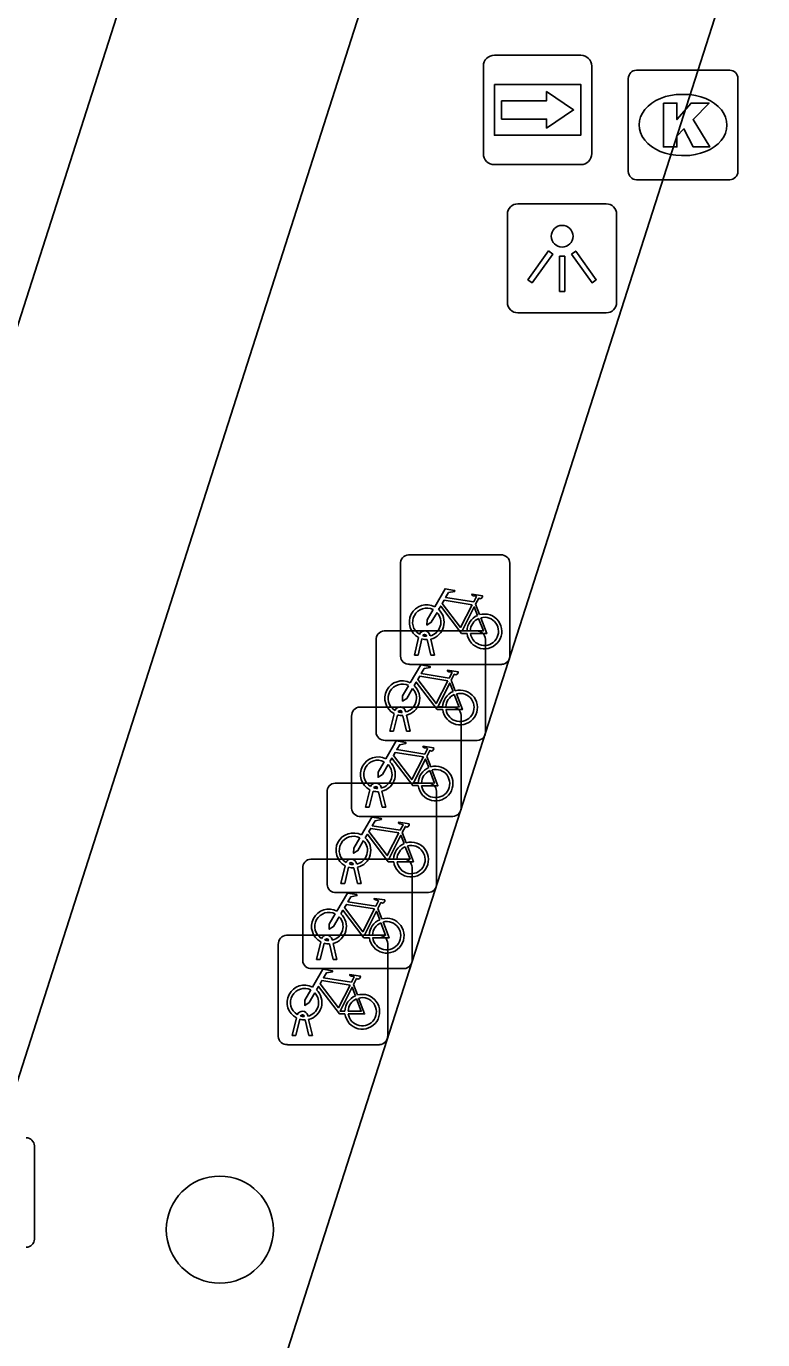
# Model space of a CAD drawing. Extents: x 160676 to 161153, y 383244 to 383713.
# Drawn here: x 161107.2 to 161113.93, y 383410.01 to 383422.01 of the extents above; entities that cross this region are included whole.
import ezdxf

# ---------------------------------------------------------------- set-up
doc = ezdxf.new("R2010")
doc.units = 0
for name, color, linetype in [('IMGEO_Boom', 7, 'Continuous'), ('IMGEO_Fietsenrek', 7, 'Continuous'), ('IMGEO_Fietspad_gesloten', 7, 'Continuous'), ('IMGEO_Kolk', 7, 'Continuous'), ('IMGEO_Lichtpunt', 7, 'Continuous'), ('IMGEO_Rijbaan_lokaal_gesloten', 7, 'Continuous'), ('IMGEO_Rioolput', 7, 'Continuous'), ('IMGEO_Wegwijzer', 7, 'Continuous')]:
    doc.layers.add(name, color=color, linetype=linetype)

msp = doc.modelspace()

# ---------------------------------------------------------------- linework, layer by layer
at = {"layer": 'IMGEO_Boom'}
msp.add_circle((161108.971, 383411.018), 0.489, dxfattribs=at)
at = {"layer": 'IMGEO_Fietsenrek'}
for p, q in [((161110.696, 383417.183), (161111.537, 383417.183)), ((161111.537, 383417.183), (161110.696, 383417.183)), ((161110.621, 383416.258), (161110.621, 383417.099)), ((161110.621, 383417.099), (161110.621, 383416.258)), ((161111.621, 383417.108), (161111.621, 383416.267)), ((161111.621, 383416.267), (161111.621, 383417.108)), ((161111.308, 383416.732), (161111.344, 383416.637)), ((161110.398, 383415.563), (161110.398, 383416.404)), ((161110.398, 383416.404), (161110.398, 383415.563)), ((161110.473, 383416.488), (161111.314, 383416.488)), ((161111.314, 383416.488), (161110.473, 383416.488)), ((161110.748, 383416.267), (161110.787, 383416.427)), ((161110.817, 383416.415), (161110.782, 383416.267)), ((161110.859, 383416.439), (161110.858, 383416.443)), ((161110.9, 383416.267), (161110.866, 383416.409)), ((161110.89, 383416.45), (161110.891, 383416.443)), ((161110.898, 383416.413), (161110.933, 383416.267)), ((161111.398, 383416.413), (161111.398, 383415.572)), ((161111.398, 383415.572), (161111.398, 383416.413)), ((161111.546, 383416.183), (161110.705, 383416.183)), ((161110.705, 383416.183), (161111.546, 383416.183)), ((161110.782, 383416.267), (161110.748, 383416.267)), ((161110.933, 383416.267), (161110.9, 383416.267)), ((161111.085, 383416.037), (161111.121, 383415.942)), ((161110.175, 383414.868), (161110.175, 383415.709)), ((161110.175, 383415.709), (161110.175, 383414.868)), ((161110.25, 383415.793), (161111.091, 383415.793)), ((161111.091, 383415.793), (161110.25, 383415.793)), ((161110.525, 383415.572), (161110.564, 383415.732)), ((161110.594, 383415.72), (161110.559, 383415.572)), ((161110.636, 383415.744), (161110.635, 383415.748)), ((161110.677, 383415.572), (161110.643, 383415.714)), ((161110.667, 383415.755), (161110.668, 383415.748)), ((161110.675, 383415.718), (161110.71, 383415.572)), ((161111.175, 383415.718), (161111.175, 383414.877)), ((161111.175, 383414.877), (161111.175, 383415.718)), ((161110.559, 383415.572), (161110.525, 383415.572)), ((161110.71, 383415.572), (161110.677, 383415.572)), ((161111.323, 383415.488), (161110.482, 383415.488)), ((161110.482, 383415.488), (161111.323, 383415.488)), ((161110.862, 383415.342), (161110.898, 383415.247)), ((161110.026, 383415.098), (161110.867, 383415.098)), ((161110.867, 383415.098), (161110.026, 383415.098)), ((161109.951, 383414.173), (161109.951, 383415.014)), ((161109.951, 383415.014), (161109.951, 383414.173)), ((161110.302, 383414.877), (161110.341, 383415.037)), ((161110.371, 383415.025), (161110.336, 383414.877)), ((161110.413, 383415.049), (161110.412, 383415.053)), ((161110.454, 383414.877), (161110.42, 383415.019)), ((161110.444, 383415.06), (161110.445, 383415.053)), ((161110.452, 383415.023), (161110.487, 383414.877)), ((161110.951, 383415.023), (161110.951, 383414.182)), ((161110.951, 383414.182), (161110.951, 383415.023)), ((161110.336, 383414.877), (161110.302, 383414.877)), ((161110.487, 383414.877), (161110.454, 383414.877)), ((161111.1, 383414.793), (161110.259, 383414.793)), ((161110.259, 383414.793), (161111.1, 383414.793)), ((161110.638, 383414.647), (161110.674, 383414.552)), ((161109.803, 383414.403), (161110.644, 383414.403)), ((161110.644, 383414.403), (161109.803, 383414.403)), ((161110.22, 383414.365), (161110.221, 383414.358)), ((161109.728, 383413.478), (161109.728, 383414.319)), ((161109.728, 383414.319), (161109.728, 383413.478)), ((161110.078, 383414.182), (161110.117, 383414.342)), ((161110.147, 383414.33), (161110.112, 383414.182)), ((161110.189, 383414.354), (161110.188, 383414.358)), ((161110.23, 383414.182), (161110.196, 383414.324)), ((161110.228, 383414.328), (161110.263, 383414.182)), ((161110.728, 383414.328), (161110.728, 383413.487)), ((161110.728, 383413.487), (161110.728, 383414.328)), ((161110.112, 383414.182), (161110.078, 383414.182)), ((161110.263, 383414.182), (161110.23, 383414.182)), ((161110.876, 383414.098), (161110.035, 383414.098)), ((161110.035, 383414.098), (161110.876, 383414.098)), ((161110.415, 383413.952), (161110.451, 383413.857)), ((161109.58, 383413.708), (161110.421, 383413.708)), ((161110.421, 383413.708), (161109.58, 383413.708)), ((161109.855, 383413.487), (161109.894, 383413.647)), ((161109.966, 383413.659), (161109.965, 383413.663)), ((161109.997, 383413.67), (161109.998, 383413.663)), ((161109.505, 383412.783), (161109.505, 383413.624)), ((161109.505, 383413.624), (161109.505, 383412.783)), ((161109.924, 383413.635), (161109.889, 383413.487)), ((161110.007, 383413.487), (161109.973, 383413.629)), ((161110.005, 383413.633), (161110.04, 383413.487)), ((161110.505, 383413.633), (161110.505, 383412.792)), ((161110.505, 383412.792), (161110.505, 383413.633)), ((161110.653, 383413.403), (161109.812, 383413.403)), ((161109.812, 383413.403), (161110.653, 383413.403)), ((161109.889, 383413.487), (161109.855, 383413.487)), ((161110.04, 383413.487), (161110.007, 383413.487)), ((161110.192, 383413.257), (161110.228, 383413.162)), ((161109.632, 383412.792), (161109.671, 383412.952)), ((161109.701, 383412.94), (161109.666, 383412.792)), ((161109.743, 383412.964), (161109.742, 383412.968)), ((161109.784, 383412.792), (161109.75, 383412.934)), ((161109.774, 383412.975), (161109.775, 383412.968)), ((161109.782, 383412.938), (161109.817, 383412.792)), ((161110.43, 383412.708), (161109.589, 383412.708)), ((161109.589, 383412.708), (161110.43, 383412.708)), ((161109.666, 383412.792), (161109.632, 383412.792)), ((161109.817, 383412.792), (161109.784, 383412.792))]:
    msp.add_line(p, q, dxfattribs=at)
for points in [[(161110.934, 383416.709), (161111.029, 383416.873), (161111.115, 383416.859), (161111.117, 383416.85), (161111.061, 383416.839), (161111.034, 383416.794), (161111.29, 383416.753)], [(161111.277, 383416.728), (161111.02, 383416.769), (161111.003, 383416.74), (161111.17, 383416.52), (161111.277, 383416.728)], [(161111.29, 383416.753), (161111.315, 383416.802), (161111.309, 383416.806), (161111.286, 383416.81), (161111.274, 383416.817), (161111.273, 383416.82), (161111.275, 383416.825), (161111.37, 383416.81), (161111.372, 383416.8), (161111.362, 383416.787), (161111.35, 383416.781), (161111.336, 383416.787), (161111.308, 383416.732)], [(161110.955, 383416.657), (161110.903, 383416.567), (161110.863, 383416.542), (161110.864, 383416.589), (161110.919, 383416.683)], [(161111.23, 383416.465), (161111.18, 383416.465), (161110.989, 383416.716), (161110.97, 383416.684)], [(161111.325, 383416.63), (161111.295, 383416.707), (161111.186, 383416.489), (161111.229, 383416.489)], [(161111.259, 383416.489), (161111.379, 383416.488), (161111.335, 383416.602)], [(161111.355, 383416.609), (161111.41, 383416.464), (161111.26, 383416.464)], [(161110.711, 383416.014), (161110.806, 383416.178), (161110.892, 383416.164), (161110.894, 383416.155), (161110.838, 383416.144), (161110.811, 383416.099), (161111.067, 383416.058)], [(161111.054, 383416.033), (161110.797, 383416.074), (161110.78, 383416.045), (161110.947, 383415.825), (161111.054, 383416.033)], [(161111.067, 383416.058), (161111.092, 383416.107), (161111.086, 383416.111), (161111.063, 383416.115), (161111.051, 383416.122), (161111.05, 383416.125), (161111.052, 383416.13), (161111.147, 383416.115), (161111.149, 383416.105), (161111.139, 383416.092), (161111.127, 383416.086), (161111.113, 383416.092), (161111.085, 383416.037)], [(161110.732, 383415.962), (161110.68, 383415.872), (161110.64, 383415.847), (161110.641, 383415.894), (161110.696, 383415.988)], [(161111.007, 383415.77), (161110.957, 383415.77), (161110.766, 383416.021), (161110.747, 383415.989)], [(161111.102, 383415.935), (161111.072, 383416.012), (161110.963, 383415.794), (161111.006, 383415.794)], [(161111.036, 383415.794), (161111.156, 383415.793), (161111.112, 383415.907)], [(161111.132, 383415.914), (161111.187, 383415.769), (161111.037, 383415.769)], [(161110.488, 383415.319), (161110.583, 383415.483), (161110.669, 383415.469), (161110.671, 383415.46), (161110.615, 383415.449), (161110.588, 383415.404), (161110.844, 383415.363)], [(161110.784, 383415.075), (161110.734, 383415.075), (161110.543, 383415.326), (161110.524, 383415.294)], [(161110.831, 383415.338), (161110.574, 383415.379), (161110.557, 383415.35), (161110.724, 383415.13), (161110.831, 383415.338)], [(161110.844, 383415.363), (161110.869, 383415.412), (161110.863, 383415.416), (161110.84, 383415.42), (161110.828, 383415.427), (161110.827, 383415.43), (161110.829, 383415.435), (161110.924, 383415.42), (161110.926, 383415.41), (161110.916, 383415.397), (161110.904, 383415.391), (161110.89, 383415.397), (161110.862, 383415.342)], [(161110.509, 383415.267), (161110.457, 383415.177), (161110.417, 383415.152), (161110.418, 383415.199), (161110.473, 383415.293)], [(161110.879, 383415.24), (161110.849, 383415.317), (161110.74, 383415.099), (161110.783, 383415.099)], [(161110.813, 383415.099), (161110.933, 383415.098), (161110.889, 383415.212)], [(161110.909, 383415.219), (161110.964, 383415.074), (161110.814, 383415.074)], [(161110.264, 383414.624), (161110.359, 383414.788), (161110.445, 383414.774), (161110.447, 383414.765), (161110.391, 383414.754), (161110.364, 383414.709), (161110.62, 383414.668)], [(161110.62, 383414.668), (161110.645, 383414.717), (161110.639, 383414.721), (161110.616, 383414.725), (161110.604, 383414.732), (161110.603, 383414.735), (161110.605, 383414.74), (161110.7, 383414.725), (161110.702, 383414.715), (161110.692, 383414.702), (161110.68, 383414.696), (161110.666, 383414.702), (161110.638, 383414.647)], [(161110.56, 383414.38), (161110.51, 383414.38), (161110.319, 383414.631), (161110.3, 383414.599)], [(161110.607, 383414.643), (161110.35, 383414.684), (161110.333, 383414.655), (161110.5, 383414.435), (161110.607, 383414.643)], [(161110.655, 383414.545), (161110.625, 383414.622), (161110.516, 383414.404), (161110.559, 383414.404)], [(161110.285, 383414.572), (161110.233, 383414.482), (161110.193, 383414.457), (161110.194, 383414.504), (161110.249, 383414.598)], [(161110.589, 383414.404), (161110.709, 383414.403), (161110.665, 383414.517)], [(161110.685, 383414.524), (161110.74, 383414.379), (161110.59, 383414.379)], [(161110.041, 383413.929), (161110.136, 383414.093), (161110.222, 383414.079), (161110.224, 383414.07), (161110.168, 383414.059), (161110.141, 383414.014), (161110.397, 383413.973)], [(161110.397, 383413.973), (161110.422, 383414.022), (161110.416, 383414.026), (161110.393, 383414.03), (161110.381, 383414.037), (161110.38, 383414.04), (161110.382, 383414.045), (161110.477, 383414.03), (161110.479, 383414.02), (161110.469, 383414.007), (161110.457, 383414.001), (161110.443, 383414.007), (161110.415, 383413.952)], [(161110.062, 383413.877), (161110.01, 383413.787), (161109.97, 383413.762), (161109.971, 383413.809), (161110.026, 383413.903)], [(161110.337, 383413.685), (161110.287, 383413.685), (161110.096, 383413.936), (161110.077, 383413.904)], [(161110.384, 383413.948), (161110.127, 383413.989), (161110.11, 383413.96), (161110.277, 383413.74), (161110.384, 383413.948)], [(161110.432, 383413.85), (161110.402, 383413.927), (161110.293, 383413.709), (161110.336, 383413.709)], [(161110.366, 383413.709), (161110.486, 383413.708), (161110.442, 383413.822)], [(161110.462, 383413.829), (161110.517, 383413.684), (161110.367, 383413.684)], [(161109.818, 383413.234), (161109.913, 383413.398), (161109.999, 383413.384), (161110.001, 383413.375), (161109.945, 383413.364), (161109.918, 383413.319), (161110.174, 383413.278)], [(161110.161, 383413.253), (161109.904, 383413.294), (161109.887, 383413.265), (161110.054, 383413.045), (161110.161, 383413.253)], [(161110.174, 383413.278), (161110.199, 383413.327), (161110.193, 383413.331), (161110.17, 383413.335), (161110.158, 383413.342), (161110.157, 383413.345), (161110.159, 383413.35), (161110.254, 383413.335), (161110.256, 383413.325), (161110.246, 383413.312), (161110.234, 383413.306), (161110.22, 383413.312), (161110.192, 383413.257)], [(161109.839, 383413.182), (161109.787, 383413.092), (161109.747, 383413.067), (161109.748, 383413.114), (161109.803, 383413.208)], [(161110.114, 383412.99), (161110.064, 383412.99), (161109.873, 383413.241), (161109.854, 383413.209)], [(161110.209, 383413.155), (161110.179, 383413.232), (161110.07, 383413.014), (161110.113, 383413.014)], [(161110.143, 383413.014), (161110.263, 383413.013), (161110.219, 383413.127)], [(161110.239, 383413.134), (161110.294, 383412.989), (161110.144, 383412.989)]]:
    msp.add_lwpolyline(points, dxfattribs=at)
for centre, radius, start, end in [((161110.699, 383417.105), 0.0779, 92.4484, 184.2845), ((161110.699, 383417.105), 0.0779, 92.4484, 184.2845), ((161111.543, 383417.105), 0.0779, 2.4484, 94.2845), ((161111.543, 383417.105), 0.0779, 2.4484, 94.2845), ((161110.861, 383416.568), 0.159, 62.6766, 242.1369), ((161110.861, 383416.568), 0.129, 63.3192, 238.903), ((161110.861, 383416.568), 0.129, 283.6043, 43.4302), ((161110.861, 383416.568), 0.159, 283.5766, 46.6042), ((161111.388, 383416.484), 0.159, 187.0065, 105.7708), ((161111.388, 383416.484), 0.159, 113.3408, 178.3217), ((161111.388, 383416.484), 0.129, 113.923, 177.9556), ((161111.388, 383416.484), 0.129, 188.6715, 104.5883), ((161110.476, 383416.41), 0.0779, 92.4484, 184.2845), ((161110.476, 383416.41), 0.0779, 92.4484, 184.2845), ((161110.841, 383416.439), 0.0499, 12.8025, 158.6934), ((161110.861, 383416.568), 0.159, 253.9967, 271.7867), ((161110.841, 383416.439), 0.0174, 12.8025, 163.4502), ((161110.861, 383416.568), 0.129, 253.415, 269.0204), ((161111.32, 383416.41), 0.0779, 2.4484, 94.2845), ((161111.32, 383416.41), 0.0779, 2.4484, 94.2845), ((161110.699, 383416.261), 0.0779, 182.4484, 274.2845), ((161110.699, 383416.261), 0.0779, 182.4484, 274.2845), ((161111.543, 383416.261), 0.0779, 272.4484, 4.2845), ((161111.543, 383416.261), 0.0779, 272.4484, 4.2845), ((161110.638, 383415.873), 0.159, 62.6766, 242.1369), ((161110.638, 383415.873), 0.129, 63.3192, 238.903), ((161110.638, 383415.873), 0.129, 283.6043, 43.4302), ((161110.638, 383415.873), 0.159, 283.5766, 46.6042), ((161111.165, 383415.789), 0.159, 113.3408, 178.3217), ((161111.165, 383415.789), 0.159, 187.0065, 105.7708), ((161111.165, 383415.789), 0.129, 113.923, 177.9556), ((161111.165, 383415.789), 0.129, 188.6715, 104.5883), ((161110.253, 383415.715), 0.0779, 92.4484, 184.2845), ((161110.253, 383415.715), 0.0779, 92.4484, 184.2845), ((161110.618, 383415.744), 0.0499, 12.8025, 158.6934), ((161110.638, 383415.873), 0.159, 253.9967, 271.7867), ((161110.618, 383415.744), 0.0174, 12.8025, 163.4502), ((161110.638, 383415.873), 0.129, 253.415, 269.0204), ((161111.097, 383415.715), 0.0779, 2.4484, 94.2845), ((161111.097, 383415.715), 0.0779, 2.4484, 94.2845), ((161110.476, 383415.566), 0.0779, 182.4484, 274.2845), ((161110.476, 383415.566), 0.0779, 182.4484, 274.2845), ((161111.32, 383415.566), 0.0779, 272.4484, 4.2845), ((161111.32, 383415.566), 0.0779, 272.4484, 4.2845), ((161110.415, 383415.178), 0.159, 62.6766, 242.1369), ((161110.415, 383415.178), 0.129, 63.3192, 238.903), ((161110.415, 383415.178), 0.129, 283.6043, 43.4302), ((161110.415, 383415.178), 0.159, 283.5766, 46.6042), ((161110.942, 383415.094), 0.159, 113.3408, 178.3217), ((161110.942, 383415.094), 0.159, 187.0065, 105.7708), ((161110.942, 383415.094), 0.129, 113.923, 177.9556), ((161110.942, 383415.094), 0.129, 188.6715, 104.5883), ((161110.029, 383415.02), 0.0779, 92.4484, 184.2845), ((161110.029, 383415.02), 0.0779, 92.4484, 184.2845), ((161110.395, 383415.049), 0.0499, 12.8025, 158.6934), ((161110.873, 383415.02), 0.0779, 2.4484, 94.2845), ((161110.873, 383415.02), 0.0779, 2.4484, 94.2845), ((161110.415, 383415.178), 0.159, 253.9967, 271.7867), ((161110.395, 383415.049), 0.0174, 12.8025, 163.4502), ((161110.415, 383415.178), 0.129, 253.415, 269.0204), ((161110.253, 383414.871), 0.0779, 182.4484, 274.2845), ((161110.253, 383414.871), 0.0779, 182.4484, 274.2845), ((161111.097, 383414.871), 0.0779, 272.4484, 4.2845), ((161111.097, 383414.871), 0.0779, 272.4484, 4.2845), ((161110.191, 383414.483), 0.159, 62.6766, 242.1369), ((161110.191, 383414.483), 0.129, 63.3192, 238.903), ((161110.191, 383414.483), 0.129, 283.6043, 43.4302), ((161110.191, 383414.483), 0.159, 283.5766, 46.6042), ((161110.718, 383414.399), 0.159, 113.3408, 178.3217), ((161110.718, 383414.399), 0.159, 187.0065, 105.7708), ((161110.718, 383414.399), 0.129, 113.923, 177.9556), ((161110.718, 383414.399), 0.129, 188.6715, 104.5883), ((161109.806, 383414.325), 0.0779, 92.4484, 184.2845), ((161109.806, 383414.325), 0.0779, 92.4484, 184.2845), ((161110.171, 383414.354), 0.0499, 12.8025, 158.6934), ((161110.171, 383414.354), 0.0174, 12.8025, 163.4502), ((161110.65, 383414.325), 0.0779, 2.4484, 94.2845), ((161110.65, 383414.325), 0.0779, 2.4484, 94.2845), ((161110.191, 383414.483), 0.159, 253.9967, 271.7867), ((161110.191, 383414.483), 0.129, 253.415, 269.0204), ((161110.029, 383414.176), 0.0779, 182.4484, 274.2845), ((161110.029, 383414.176), 0.0779, 182.4484, 274.2845), ((161110.873, 383414.176), 0.0779, 272.4484, 4.2845), ((161110.873, 383414.176), 0.0779, 272.4484, 4.2845), ((161109.968, 383413.788), 0.159, 62.6766, 242.1369), ((161109.968, 383413.788), 0.129, 63.3192, 238.903), ((161109.968, 383413.788), 0.159, 283.5766, 46.6042), ((161109.968, 383413.788), 0.129, 283.6043, 43.4302), ((161110.495, 383413.704), 0.159, 113.3408, 178.3217), ((161110.495, 383413.704), 0.159, 187.0065, 105.7708), ((161110.495, 383413.704), 0.129, 113.923, 177.9556), ((161110.495, 383413.704), 0.129, 188.6715, 104.5883), ((161109.583, 383413.63), 0.0779, 92.4484, 184.2845), ((161109.583, 383413.63), 0.0779, 92.4484, 184.2845), ((161109.948, 383413.659), 0.0499, 12.8025, 158.6934), ((161109.948, 383413.659), 0.0174, 12.8025, 163.4502), ((161109.968, 383413.788), 0.129, 253.415, 269.0204), ((161110.427, 383413.63), 0.0779, 2.4484, 94.2845), ((161110.427, 383413.63), 0.0779, 2.4484, 94.2845), ((161109.968, 383413.788), 0.159, 253.9967, 271.7867), ((161109.806, 383413.481), 0.0779, 182.4484, 274.2845), ((161109.806, 383413.481), 0.0779, 182.4484, 274.2845), ((161110.65, 383413.481), 0.0779, 272.4484, 4.2845), ((161110.65, 383413.481), 0.0779, 272.4484, 4.2845), ((161109.745, 383413.093), 0.159, 62.6766, 242.1369), ((161109.745, 383413.093), 0.129, 63.3192, 238.903), ((161109.745, 383413.093), 0.129, 283.6043, 43.4302), ((161109.745, 383413.093), 0.159, 283.5766, 46.6042), ((161110.272, 383413.009), 0.159, 187.0065, 105.7708), ((161110.272, 383413.009), 0.159, 113.3408, 178.3217), ((161110.272, 383413.009), 0.129, 113.923, 177.9556), ((161110.272, 383413.009), 0.129, 188.6715, 104.5883), ((161109.725, 383412.964), 0.0499, 12.8025, 158.6934), ((161109.745, 383413.093), 0.159, 253.9967, 271.7867), ((161109.725, 383412.964), 0.0174, 12.8025, 163.4502), ((161109.745, 383413.093), 0.129, 253.415, 269.0204), ((161109.583, 383412.786), 0.0779, 182.4484, 274.2845), ((161109.583, 383412.786), 0.0779, 182.4484, 274.2845), ((161110.427, 383412.786), 0.0779, 272.4484, 4.2845), ((161110.427, 383412.786), 0.0779, 272.4484, 4.2845)]:
    msp.add_arc(centre, radius, start, end, dxfattribs=at)
at = {"layer": 'IMGEO_Fietspad_gesloten'}
for points in [[(161118.548, 383454.992), (161111.242, 383432.14), (161095.589, 383383.263), (161087.624, 383358.486)], [(161101.56, 383395.014), (161113.225, 383431.432), (161120.279, 383453.425)]]:
    msp.add_lwpolyline(points, dxfattribs=at)
at = {"layer": 'IMGEO_Kolk'}
for p, q in [((161112.777, 383421.611), (161113.629, 383421.611)), ((161112.702, 383420.685), (161112.702, 383421.537)), ((161113.703, 383421.537), (161113.703, 383420.685)), ((161113.19, 383421.391), (161113.215, 383421.391)), ((161113.213, 383420.831), (161113.188, 383420.831)), ((161113.629, 383420.611), (161112.777, 383420.611))]:
    msp.add_line(p, q, dxfattribs=at)
for points in [[(161112.777, 383421.611), (161113.629, 383421.611)], [(161112.702, 383420.685), (161112.702, 383421.537)], [(161113.703, 383421.537), (161113.703, 383420.685)], [(161113.023, 383421.311), (161113.146, 383421.311), (161113.146, 383421.16), (161113.276, 383421.311), (161113.44, 383421.311), (161113.294, 383421.16), (161113.447, 383420.911), (161113.295, 383420.911), (161113.21, 383421.075), (161113.146, 383421.008), (161113.146, 383420.911), (161113.023, 383420.911), (161113.023, 383421.311)], [(161113.629, 383420.611), (161112.777, 383420.611)]]:
    msp.add_lwpolyline(points, dxfattribs=at)
for centre, start, end in [((161112.779, 383421.535), 91.552, 178.448), ((161112.779, 383421.535), 91.552, 178.448), ((161113.627, 383421.535), 1.552, 88.448), ((161113.627, 383421.535), 1.552, 88.448), ((161112.779, 383420.687), 181.552, 268.448), ((161112.779, 383420.687), 181.552, 268.448), ((161113.627, 383420.687), 271.552, 358.448), ((161113.627, 383420.687), 271.552, 358.448)]:
    msp.add_arc(centre, 0.0765, start, end, dxfattribs=at)
for centre, major_axis, ratio, start_param, end_param in [((161113.189, 383421.111), (-0.387, 0.002), 0.722429, 4.712389, 7.853982), ((161113.214, 383421.111), (-0.39, 0.002), 0.717154, 1.570796, 4.712389)]:
    msp.add_ellipse(centre, major_axis=major_axis, ratio=ratio, start_param=start_param, end_param=end_param, dxfattribs=at)
at = {"layer": 'IMGEO_Lichtpunt'}
for p, q in [((161112.501, 383420.391), (161111.693, 383420.391)), ((161112.501, 383420.391), (161111.693, 383420.391)), ((161111.599, 383420.296), (161111.599, 383419.489)), ((161111.599, 383420.296), (161111.599, 383419.489)), ((161112.595, 383419.489), (161112.595, 383420.296)), ((161112.595, 383419.489), (161112.595, 383420.296)), ((161111.693, 383419.395), (161112.501, 383419.395)), ((161111.693, 383419.395), (161112.501, 383419.395))]:
    msp.add_line(p, q, dxfattribs=at)
for points in [[(161111.973, 383419.96), (161112.012, 383419.932), (161111.824, 383419.67), (161111.786, 383419.697), (161111.973, 383419.96)], [(161112.075, 383419.912), (161112.122, 383419.912), (161112.122, 383419.59), (161112.075, 383419.59), (161112.075, 383419.912)], [(161112.185, 383419.932), (161112.223, 383419.959), (161112.41, 383419.697), (161112.371, 383419.669), (161112.185, 383419.932)]]:
    msp.add_lwpolyline(points, dxfattribs=at)
msp.add_circle((161112.098, 383420.094), 0.0994, dxfattribs=at)
for centre, start, end in [((161111.693, 383420.296), 90, 180), ((161111.693, 383420.296), 90, 180), ((161112.501, 383420.296), 0, 90), ((161112.501, 383420.296), 0, 90), ((161111.693, 383419.489), 180, 270), ((161111.693, 383419.489), 180, 270), ((161112.501, 383419.489), 270, 0), ((161112.501, 383419.489), 270, 360)]:
    msp.add_arc(centre, 0.0946, start, end, dxfattribs=at)
at = {"layer": 'IMGEO_Rijbaan_lokaal_gesloten'}
msp.add_lwpolyline([(161123.228, 383452.452), (161107.605, 383403.724), (161107.479, 383403.331)], dxfattribs=at)
at = {"layer": 'IMGEO_Rioolput'}
msp.add_line((161107.277, 383411.783), (161107.277, 383410.931), dxfattribs=at)
msp.add_lwpolyline([(161107.277, 383411.783), (161107.277, 383410.931)], dxfattribs=at)
for centre, start, end in [((161107.201, 383411.781), 1.552, 88.448), ((161107.201, 383411.781), 1.552, 88.448), ((161107.201, 383410.933), 271.552, 358.448), ((161107.201, 383410.933), 271.552, 358.448)]:
    msp.add_arc(centre, 0.0765, start, end, dxfattribs=at)
at = {"layer": 'IMGEO_Wegwijzer'}
for p, q in [((161111.479, 383421.749), (161112.269, 383421.749)), ((161112.269, 383421.749), (161111.479, 383421.749)), ((161111.379, 383420.849), (161111.379, 383421.649)), ((161111.379, 383421.649), (161111.379, 383420.849)), ((161112.369, 383421.649), (161112.369, 383420.849)), ((161112.369, 383420.849), (161112.369, 383421.649)), ((161112.269, 383420.749), (161111.479, 383420.749)), ((161111.479, 383420.749), (161112.269, 383420.749))]:
    msp.add_line(p, q, dxfattribs=at)
for points in [[(161111.48, 383421.481), (161112.268, 383421.481), (161112.268, 383421.017), (161111.48, 383421.017), (161111.48, 383421.481)], [(161111.545, 383421.333), (161111.545, 383421.249), (161111.545, 383421.165), (161111.956, 383421.165), (161111.956, 383421.082), (161112.203, 383421.249), (161111.956, 383421.416), (161111.956, 383421.333), (161111.545, 383421.333)]]:
    msp.add_lwpolyline(points, dxfattribs=at)
for centre, start, end in [((161111.479, 383421.649), 90, 180), ((161111.479, 383421.649), 90, 180), ((161112.269, 383421.649), 0, 90), ((161112.269, 383421.649), 360, 90), ((161111.479, 383420.849), 180, 270), ((161111.479, 383420.849), 180, 270), ((161112.269, 383420.849), 270, 0), ((161112.269, 383420.849), 270, 0)]:
    msp.add_arc(centre, 0.1, start, end, dxfattribs=at)

doc.saveas('drawing.dxf')
